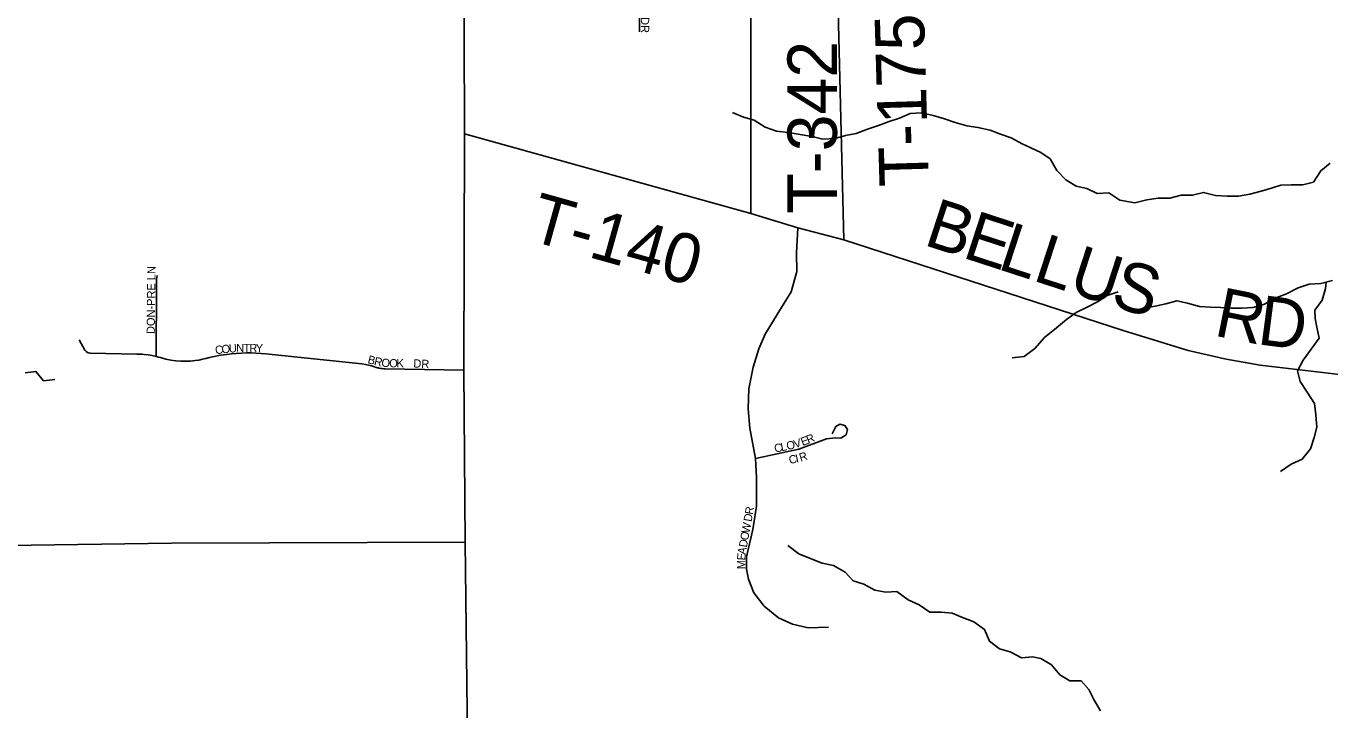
# Model space of a CAD drawing. Extents: x 1985906 to 2277390, y 930619 to 1324581.
# Drawn here: x 2168256 to 2176166, y 1175311 to 1179459 of the extents above; entities that cross this region are included whole.
import ezdxf

# ---------------------------------------------------------------- set-up
doc = ezdxf.new("R2010")
doc.units = 0
for name, color, linetype in [('GM_X_Minor_River', 7, 'Continuous'), ('GM_X_Township_Road', 7, 'Continuous'), ('GM_X_Township_Road_Text', 7, 'Continuous'), ('GM_X_Township_Subdivision', 7, 'Continuous'), ('GM_X_Township_Subdivision_Text', 7, 'Continuous')]:
    doc.layers.add(name, color=color, linetype=linetype)

msp = doc.modelspace()

# ---------------------------------------------------------------- linework, layer by layer
at = {"layer": 'GM_X_Minor_River'}
for points in [[(2172542.5, 1178935), (2172608.9, 1178906.1), (2172673.1, 1178889.2), (2172739.8, 1178846.2), (2172808.1, 1178821.4), (2172880.1, 1178814.6), (2173024.4, 1178789.1), (2173090.6, 1178774.2), (2173164.4, 1178777.5), (2173228, 1178794.7), (2173291.7, 1178807.8), (2173361.2, 1178833.1), (2173426.7, 1178856.3), (2173492.1, 1178881.4), (2173555.7, 1178900.6), (2173619.1, 1178929.8), (2173689, 1178933), (2173759.2, 1178916.2), (2173827.4, 1178897.3), (2173891.7, 1178874.4), (2173964, 1178853.6), (2174030.1, 1178844.8), (2174104.3, 1178828), (2174166.6, 1178803.1), (2174232.9, 1178782.2), (2174299.4, 1178745.3), (2174351.8, 1178720.2), (2174412.2, 1178693.2), (2174468.8, 1178654.1), (2174510, 1178582.7), (2174564.9, 1178527.5), (2174627.5, 1178488.5), (2174691.7, 1178473.6), (2174754.2, 1178442.7), (2174824, 1178447.9), (2174892.1, 1178402.3)], [(2176168.4, 1178627.8), (2176110.2, 1178581.5), (2176066.1, 1178513.2), (2176001.9, 1178497.1), (2175931.5, 1178497), (2175867.3, 1178494.9), (2175817, 1178478.8), (2175748.8, 1178458.6), (2175680.5, 1178440.4), (2175612.2, 1178428.3), (2175541.9, 1178428.2), (2175471.6, 1178432.1), (2175399.2, 1178450.1), (2175332.9, 1178434), (2175264.6, 1178433.9), (2175194.3, 1178415.7), (2175124, 1178415.6), (2175055.7, 1178405.5), (2174983.4, 1178387.3), (2174892.1, 1178403.5)], [(2176181.5, 1177916.9), (2176111.2, 1177898.8), (2176040.9, 1177894.7), (2175972.6, 1177872.5), (2175902.4, 1177834.2), (2175834.1, 1177808.1), (2175769.9, 1177771.8), (2175697.6, 1177751.7), (2175633.3, 1177747.6), (2175567, 1177747.5), (2175502.7, 1177751.4), (2175442.4, 1177753.4), (2175374.1, 1177759.3), (2175301.8, 1177779.3), (2175237.4, 1177793.3), (2175171.2, 1177775.1), (2175104.9, 1177761), (2175032.6, 1177748.8)], [(2176142.3, 1177906.8), (2176139.4, 1177866.7), (2176119.4, 1177796.4), (2176075.3, 1177736.1), (2176077.4, 1177685.9), (2176087.5, 1177633.7), (2176101.7, 1177565.4), (2176051.5, 1177499.1), (2176003.4, 1177432.8), (2175969.4, 1177368.5), (2175985.5, 1177304.2), (2176027.8, 1177238), (2176072.1, 1177169.8), (2176080.2, 1177101.5), (2176086.4, 1177027.2), (2176070.4, 1176963), (2176048.4, 1176894.7), (2175998.3, 1176832.3), (2175930, 1176802.1), (2175865.8, 1176757.9)], [(2174238.3, 1177447.8), (2174312.1, 1177455.1), (2174375.2, 1177504.3), (2174433.9, 1177569.4), (2174506.8, 1177628.8), (2174567.8, 1177680), (2174627, 1177721.1), (2174694.3, 1177754.3), (2174755.7, 1177787.5), (2174814.9, 1177824.6), (2174882.4, 1177847.8)], [(2168250, 1177355.1), (2168315.8, 1177364.2), (2168362.7, 1177306.9), (2168430.5, 1177316.1)], [(2172878.2, 1176308), (2172945, 1176259), (2173019.4, 1176228.3), (2173085.8, 1176201.4), (2173154, 1176186.5), (2173224.6, 1176147.7), (2173273.4, 1176094.5), (2173337.7, 1176073.6), (2173404.2, 1176038.6), (2173472.4, 1176025.8), (2173538.2, 1176029), (2173607, 1175978.1), (2173673.5, 1175949.2), (2173738.2, 1175904.2), (2173808.1, 1175903.4), (2173874.1, 1175898.6), (2173936.5, 1175871.6), (2174004.8, 1175844.8), (2174071.5, 1175799.8), (2174100.8, 1175728.2), (2174161.5, 1175681.2), (2174225.7, 1175664.3), (2174294.3, 1175627.4), (2174362.1, 1175632.6), (2174412.2, 1175623.5), (2174476.8, 1175584.5), (2174527.8, 1175523.3), (2174588.3, 1175488.3), (2174656.2, 1175487.5), (2174703.1, 1175436.2), (2174736.2, 1175370.7), (2174773.3, 1175305.2)]]:
    msp.add_lwpolyline(points, dxfattribs=at)
at = {"layer": 'GM_X_Township_Road'}
for points in [[(2172653.6, 1178321.6), (2172653.6, 1179493.6), (2172656.2, 1180572.8)], [(2173217.4, 1178163.3), (2173183.8, 1179471.5), (2173208.2, 1180578.2)], [(2170951.6, 1173298.4), (2170942.5, 1174448), (2170919.6, 1176328.5), (2170910.9, 1177372.3), (2170916.5, 1178805.3), (2170911.7, 1180021.3), (2170904.1, 1180552.9)], [(2170916.5, 1178805.3), (2172653.6, 1178321.6), (2172938.7, 1178236.1), (2173217.4, 1178163.3), (2174912.3, 1177612.6), (2175305.6, 1177492.3), (2175536.7, 1177439.2), (2175743.5, 1177401.9), (2176223.9, 1177346.2)], [(2165283.9, 1176268.5), (2166954, 1176258.4), (2167400.8, 1176278.5), (2168144.8, 1176308.5), (2169138.1, 1176322.6), (2170919.6, 1176328.5)]]:
    msp.add_lwpolyline(points, dxfattribs=at)
at = {"layer": 'GM_X_Township_Subdivision'}
for points in [[(2170911.7, 1180021.3), (2171545.9, 1180026.4), (2171592.1, 1180024.1), (2171621.3, 1180019.9), (2171653.9, 1180012.5), (2171692.6, 1179999.8), (2171735.6, 1179980.4), (2171769, 1179960.6), (2171802.4, 1179936.1), (2171832.7, 1179908.6), (2171860.1, 1179878.1), (2171883.8, 1179845.5), (2171911.3, 1179796.2), (2171931.6, 1179743.7), (2171953.3, 1179661.4), (2171967.1, 1179606.4), (2171975, 1179558.2), (2171978.1, 1179486), (2171978.3, 1179425.3)], [(2173124, 1175813.1), (2173000.5, 1175809.9), (2172905.4, 1175832.1), (2172819.9, 1175870.1), (2172734.4, 1175939.7), (2172671, 1176022.1), (2172639.4, 1176104.4), (2172626.7, 1176164.6), (2172626.7, 1176240.7), (2172664.7, 1176405.4), (2172686.9, 1176547.9), (2172686.9, 1176722.1), (2172680.6, 1176836.1), (2172647.3, 1177019.8), (2172636.2, 1177138.6), (2172641, 1177259), (2172667.9, 1177390.4), (2172701.1, 1177501.3), (2172739.2, 1177590), (2172812, 1177710.3), (2172897.5, 1177846.5), (2172932.4, 1177970.1), (2172929.2, 1178084.1), (2172938.7, 1178236.1)], [(2169046.2, 1177455.1), (2169046.4, 1177887), (2169046.6, 1177900.8), (2169047.2, 1177913.5), (2169048.1, 1177923.6), (2169049.1, 1177934), (2169050.9, 1177947.3)], [(2168577.8, 1177556.9), (2168612.5, 1177494.4), (2168614.3, 1177491.6), (2168615.9, 1177489.6), (2168618, 1177487.2), (2168620.8, 1177484.6), (2168629.6, 1177478.9), (2168631.6, 1177478.1), (2168634.3, 1177477.1), (2168643.5, 1177475.3), (2168646, 1177475.1), (2168928, 1177470.2), (2168943.4, 1177469.8), (2168957.7, 1177469.1), (2168973.1, 1177467.8), (2168997.1, 1177464.9), (2169021.4, 1177460.7), (2169046.2, 1177455.1), (2169058.5, 1177451.9), (2169071.4, 1177448.1), (2169104, 1177439.3), (2169135.2, 1177433), (2169164.3, 1177429), (2169195.1, 1177426.6), (2169223.5, 1177426.1), (2169253.6, 1177427.3), (2169281.5, 1177430.1), (2169304.8, 1177433.7), (2169327.1, 1177438.1), (2169347, 1177443), (2169369.4, 1177448.7), (2169396.6, 1177454.9), (2169435.1, 1177462.3), (2169471.5, 1177467.9), (2169501.8, 1177471.5), (2169529.9, 1177474), (2169562.1, 1177475.9), (2169594.3, 1177476.7), (2169621.8, 1177476.6), (2169650.1, 1177475.8), (2169682.4, 1177473.8), (2169709.7, 1177471.3), (2170293, 1177409.8), (2170305.5, 1177408.1), (2170314.5, 1177406.6), (2170322.7, 1177405.1), (2170332.9, 1177402.9), (2170341.7, 1177400.8), (2170352.3, 1177397.9), (2170363.6, 1177394.4), (2170379.7, 1177389.1), (2170383.1, 1177388.2), (2170386.3, 1177387.3), (2170389.8, 1177386.4), (2170394.3, 1177385.4), (2170398.8, 1177384.5), (2170408.3, 1177382.8), (2170417.2, 1177381.7), (2170426, 1177381), (2170433.7, 1177380.7), (2170910.9, 1177372.3)], [(2172680.6, 1176836.1), (2172943.5, 1176893.1), (2173111.3, 1176956.5), (2173163.6, 1176961.2), (2173198.4, 1176959.7), (2173231.7, 1176980.2), (2173239.6, 1177011.9), (2173223.8, 1177035.7), (2173192.1, 1177045.2), (2173168.3, 1177030.9), (2173146.2, 1176985)]]:
    msp.add_lwpolyline(points, dxfattribs=at)

# ---------------------------------------------------------------- texts
at = {"layer": 'GM_X_Township_Road_Text'}
for s, rotation, p in [('T-175', 91.68485, (2173733.7, 1178490.5)), ('T-342', 90, (2173175.1, 1178321.2)), ('T-140', 344.32508, (2171294.9, 1178163.1)), ('B', 341.92791, (2173694.3, 1178134.4)), ('E', 341.92553, (2173928.5, 1178057.9)), ('L', 341.92342, (2174141.8, 1177988.3)), ('L', 341.92984, (2174355.2, 1177918.7)), ('U', 341.9761, (2174568.8, 1177849)), ('S', 343.13242, (2174826.2, 1177765.3)), ('R', 348.56683, (2175455.9, 1177583)), ('D', 352.52302, (2175719.3, 1177530.5))]:
    msp.add_text(s, height=300, rotation=rotation, dxfattribs=at).set_placement(p)
at = {"layer": 'GM_X_Township_Subdivision_Text'}
for s, rotation, p in [('DR', 270, (2171986.2, 1179513.6)), ('DON-PRE LN', 89.37713, (2169037, 1177591)), ('C', 7.35393, (2169405.9, 1177468.1)), ('O', 6.41743, (2169445, 1177473.2)), ('U', 3.89405, (2169488.1, 1177478.1)), ('N', 0.56835, (2169531.3, 1177481)), ('T', 0.00001, (2169575.1, 1177481.4)), ('R', 0.00001, (2169610.3, 1177481.4)), ('Y', 0.00001, (2169649.9, 1177481.4)), ('B', 345.29228, (2170324.9, 1177415.1)), ('R', 346.20302, (2170364, 1177404.9)), ('O', 353.97669, (2170409.8, 1177394.2)), ('O', 359.75622, (2170459.1, 1177389.2)), ('K', 359.99285, (2170503.3, 1177389.1)), ('DR', 356.98842, (2170604.5, 1177389)), ('C', 11.30993, (2172799.9, 1176871.8)), ('L', 11.30993, (2172838.7, 1176879.6)), ('O', 13.19406, (2172875, 1176886.9)), ('V', 16.96231, (2172921.3, 1176897.9)), ('E', 20.73056, (2172966.8, 1176911.9)), ('R', 22.61469, (2173001.4, 1176925)), ('C', 10.82406, (2172888.6, 1176802.7)), ('I', 12.83939, (2172929.4, 1176810.6)), ('R', 17.92731, (2172955.5, 1176816.7)), ('R', 79.64736, (2172664.9, 1176493.3)), ('D', 79.64948, (2172657, 1176450)), ('O', 79.63666, (2172636.4, 1176337.4)), ('W', 79.63649, (2172644.3, 1176380.7)), ('D', 79.62869, (2172628.5, 1176294.1)), ('E', 85.92606, (2172618.8, 1176217.1)), ('A', 80.35798, (2172621.1, 1176250.9)), ('M', 89.78145, (2172618.6, 1176165.2))]:
    msp.add_text(s, height=50, rotation=rotation, dxfattribs=at).set_placement(p)

doc.saveas('drawing.dxf')
